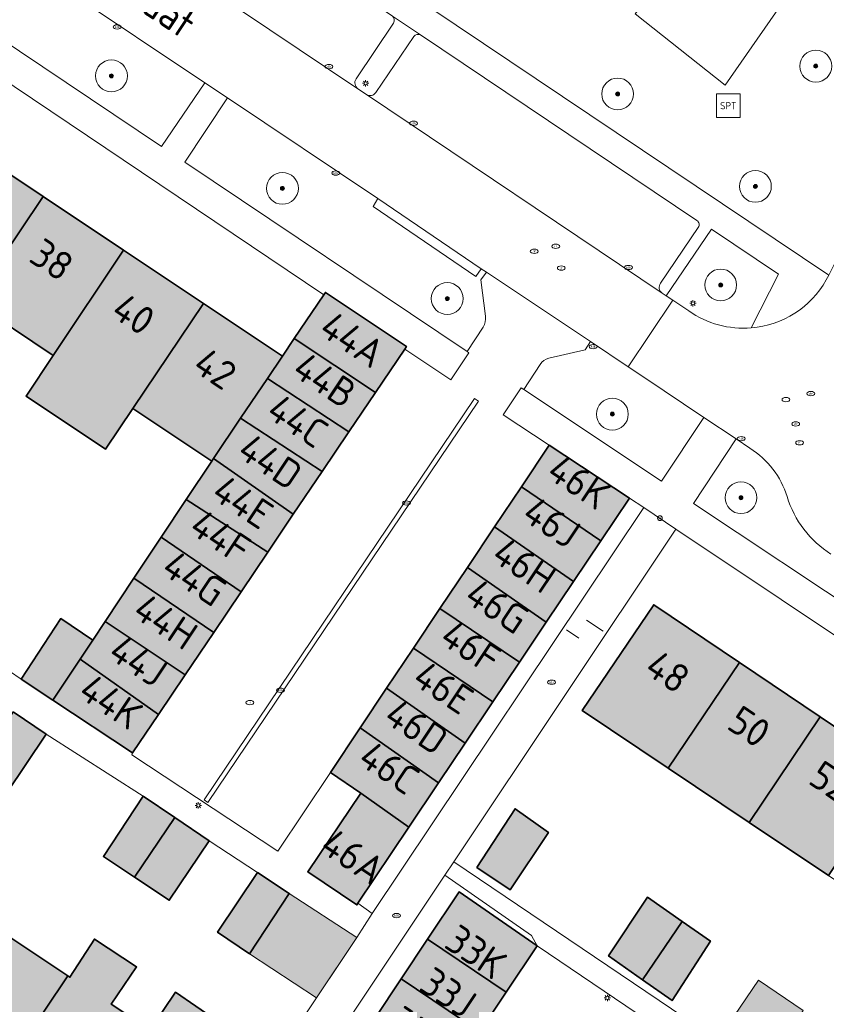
# Model space of a CAD drawing. Header units: metres. Extents: x 125349 to 128236, y 501602 to 503797.
# Tile 202 of 656: x 126637 to 126687, y 502048 to 502109. Entities that reach past the tile are written whole.
import ezdxf
from ezdxf.enums import TextEntityAlignment as Align

# ---------------------------------------------------------------- set-up
doc = ezdxf.new("R2010")
doc.units = ezdxf.units.M
doc.linetypes.add('IE-TERREINAFSCHEIDING-SO', pattern=[10, 8, -2])
doc.layers.get('0').update_dxf_attribs({"linetype": 'CONTINUOUS'})
for name, color, linetype, lineweight in [('B-WE-GR-BEPLANTING_CULTUUR_HEESTERS-GV', 90, 'CONTINUOUS', 18), ('B-WE-GR-BOOM-S-500', 90, 'CONTINUOUS', 18), ('B-WE-GR-GROENVOORZIENING-GV', 80, 'CONTINUOUS', 18), ('B-WE-IE-MEUBILAIR-S', 7, 'CONTINUOUS', 18), ('B-WE-IE-MEUBILAIR_WEGMEUBILAIR-S', 7, 'CONTINUOUS', 18), ('B-WE-IE-TERREINAFSCHEIDING-G', 210, 'IE-TERREINAFSCHEIDING-SO', 18), ('B-WE-OG-BEBOUWING-GV', 7, 'CONTINUOUS', 35), ('B-WE-OG-BEBOUWING-T18', 10, 'CONTINUOUS', 18), ('B-WE-OG-BEBOUWING_OVERBOUWING-GV', 7, 'CONTINUOUS', 18), ('B-WE-OG-TERREIN_BEGROEID-GV', 7, 'CONTINUOUS', 18), ('B-WE-OG-TERREIN_ERF-GV', 7, 'CONTINUOUS', 18), ('B-WE-OG-TOPOGRAFIE-T18', 10, 'CONTINUOUS', 18), ('B-WE-VH-OPENVERHARDING-GV', 90, 'CONTINUOUS', 18), ('B-WE-VH-OPENVERHARDING_BETONSTRAATSTEEN-GV', 90, 'CONTINUOUS', 18)]:
    doc.layers.add(name, color=color, linetype=linetype, lineweight=lineweight)
doc.layers.add('B-WE-OG-BEBOUWING-V', color=7, linetype='CONTINUOUS', lineweight=18, true_color=0xcc646e)
doc.layers.add('B-WE-OG-BEBOUWING_OVERBOUWING-V', color=7, linetype='CONTINUOUS', lineweight=18, true_color=0xcc646e)
doc.styles.add('NLCS-ISO', font='NLCS-ISO.ttf')
doc.styles.add('NLCS-ISO-M1000-T18', font='NLCS-ISO.ttf', dxfattribs={"height": 1.8})

# ---------------------------------------------------------------- blocks, each defined once
blk = doc.blocks.new('SIE-MEUBILAIR_PAAL_LICHTMAST-SO')
for points in [[(-0.62, 0), (-1, 0)], [(-0.71, 0.71), (-0.44, 0.44)], [(0, 1), (0, 0.62)], [(0.44, 0.44), (0.71, 0.71)], [(1, 0), (0.62, 0)], [(-0.71, -0.71), (-0.44, -0.44)], [(0, -0.62), (0, -1)], [(0.44, -0.44), (0.71, -0.71)]]:
    blk.add_lwpolyline(points)
blk.add_circle((0, 0), 0.5)
blk = doc.blocks.new('SIE-MEUBILAIR_PAAL_AFSLUITPAAL-SO')
blk.add_circle((0, 0), 0.75)
at = {"style": 'NLCS-ISO'}
blk.add_text('af', height=0.75, dxfattribs=at).set_placement((0, 0.05), align=Align.MIDDLE_CENTER)
blk = doc.blocks.new('SIE-MEUBILAIR_PUT_RIOOLPUT-SO')
blk.add_ellipse((0, 0), major_axis=(1.25, 0), ratio=0.54)
at = {"style": 'NLCS-ISO'}
blk.add_text('ri', height=0.75, dxfattribs=at).set_placement((-0.04, 0.07), align=Align.MIDDLE_CENTER)
blk = doc.blocks.new('SIE-MEUBILAIR_PUT_KOLK-SO')
blk.add_ellipse((0, 0), major_axis=(1.25, 0), ratio=0.54)
at = {"style": 'NLCS-ISO'}
blk.add_text('klk', height=0.75, dxfattribs=at).set_placement((0.03, 0), align=Align.MIDDLE_CENTER)
blk = doc.blocks.new('SIE-MEUBILAIR_PUT_DRAINAGEPUT-SO')
blk.add_ellipse((0, 0), major_axis=(1.25, 0), ratio=0.54)
at = {"style": 'NLCS-ISO'}
blk.add_text('dr', height=0.75, dxfattribs=at).set_placement((0.03, 0), align=Align.MIDDLE_CENTER)
blk = doc.blocks.new('SIE-WEG_SPEELTOESTEL-SO')
at = {"flags": 128}
blk.add_lwpolyline([(-3.75, -3.75), (3.75, -3.75), (3.75, 3.75), (-3.75, 3.75)], close=True, dxfattribs=at)
at = {"style": 'NLCS-ISO'}
blk.add_text('SPT', height=2.25, dxfattribs=at).set_placement((0, 0), align=Align.MIDDLE_CENTER)
blk = doc.blocks.new('SGR-BOOM_01-SO')
at = {"linetype": 'ByBlock', "lineweight": 18}
h = blk.add_hatch(color=0, dxfattribs=at)
h.dxf.hatch_style = 1
edge = h.paths.add_edge_path()
edge.add_arc((0, 0), 0.25, 0, 360)
at = {"color": 0, "linetype": 'ByBlock', "lineweight": 18}
for radius in [2, 0.25]:
    blk.add_circle((0, 0), radius, dxfattribs=at)

msp = doc.modelspace()

# ---------------------------------------------------------------- hatches: boundary and pattern name
at = {"layer": 'B-WE-OG-BEBOUWING-V'}
for points in [[(126637.994, 502098.366), (126632.855, 502101.792), (126628.403, 502095.178), (126633.535, 502091.759)], [(126637.994, 502098.366), (126633.535, 502091.759), (126638.618, 502088.373), (126643.035, 502095.005)], [(126643.631, 502085.033), (126648.082, 502091.64), (126643.035, 502095.005), (126638.618, 502088.373), (126636.909, 502085.808), (126641.91, 502082.477)], [(126653.78, 502089.431), (126658.889, 502086.045), (126660.731, 502088.778), (126660.84, 502088.94), (126655.739, 502092.338), (126655.641, 502092.193)], [(126652.088, 502086.917), (126653.041, 502088.334), (126648.082, 502091.64), (126643.631, 502085.033), (126648.595, 502081.726), (126648.708, 502081.894), (126650.409, 502084.422)], [(126652.088, 502086.917), (126657.224, 502083.573), (126658.889, 502086.045), (126653.78, 502089.431), (126653.041, 502088.334)], [(126655.534, 502081.065), (126657.224, 502083.573), (126652.088, 502086.917), (126650.409, 502084.422)], [(126655.534, 502081.065), (126650.409, 502084.422), (126648.708, 502081.894), (126653.723, 502078.378)], [(126669.825, 502082.726), (126668.076, 502080.111), (126673.062, 502076.701), (126674.865, 502079.393)], [(126648.595, 502081.726), (126646.983, 502079.303), (126652.12, 502075.999), (126653.723, 502078.378), (126648.708, 502081.894)], [(126671.348, 502074.144), (126673.062, 502076.701), (126668.076, 502080.111), (126666.383, 502077.581)], [(126650.434, 502073.497), (126652.12, 502075.999), (126646.983, 502079.303), (126645.406, 502076.933)], [(126671.348, 502074.144), (126666.383, 502077.581), (126664.675, 502075.027), (126669.637, 502071.59)], [(126650.434, 502073.497), (126645.406, 502076.933), (126643.688, 502074.351), (126648.718, 502070.95)], [(126667.946, 502069.067), (126669.637, 502071.59), (126664.675, 502075.027), (126662.947, 502072.444)], [(126646.918, 502068.278), (126648.718, 502070.95), (126643.688, 502074.351), (126641.885, 502071.642)], [(126667.946, 502069.067), (126662.947, 502072.444), (126661.279, 502069.951), (126666.277, 502066.575)], [(126677.304, 502062.412), (126681.79, 502069.055), (126676.398, 502072.691), (126671.902, 502066.033)], [(126640.308, 502069.273), (126641.101, 502070.464), (126639.101, 502071.813), (126636.603, 502068.009), (126638.59, 502066.69)], [(126640.308, 502069.273), (126645.233, 502065.778), (126646.918, 502068.278), (126641.885, 502071.642), (126641.101, 502070.464)], [(126666.277, 502066.575), (126661.279, 502069.951), (126659.593, 502067.43), (126664.531, 502063.969)], [(126640.308, 502069.273), (126638.59, 502066.69), (126643.605, 502063.361), (126645.233, 502065.778)], [(126677.304, 502062.412), (126682.398, 502058.997), (126686.876, 502065.626), (126681.79, 502069.055)], [(126659.593, 502067.43), (126657.924, 502064.936), (126662.86, 502061.476), (126664.531, 502063.969)], [(126636.092, 502065.94), (126633.585, 502062.167), (126635.657, 502060.787), (126638.164, 502064.535)], [(126686.876, 502065.626), (126682.398, 502058.997), (126687.399, 502055.645), (126691.841, 502062.278)], [(126660.989, 502058.684), (126662.86, 502061.476), (126657.924, 502064.936), (126656.054, 502062.14), (126657.96, 502060.831)], [(126644.279, 502060.65), (126641.772, 502056.853), (126643.734, 502055.546), (126646.265, 502059.304)], [(126660.989, 502058.684), (126657.96, 502060.831), (126654.632, 502055.887), (126657.721, 502053.806), (126657.788, 502053.906)], [(126643.734, 502055.546), (126645.916, 502054.093), (126648.423, 502057.841), (126646.265, 502059.304)], [(126665.269, 502056.157), (126667.365, 502054.752), (126669.773, 502058.35), (126667.676, 502059.855)], [(126651.469, 502055.834), (126648.961, 502052.086), (126650.958, 502050.731), (126653.466, 502054.529)], [(126662.173, 502051.648), (126667.114, 502048.306), (126669.06, 502051.222), (126664.158, 502054.62)], [(126678.188, 502052.764), (126676.014, 502054.285), (126673.556, 502050.588), (126675.699, 502049.08)], [(126639.544, 502049.329), (126634.555, 502052.66), (126630.098, 502046.16), (126635.138, 502042.789)], [(126678.188, 502052.764), (126675.699, 502049.08), (126677.55, 502047.778), (126679.958, 502051.526)], [(126639.544, 502049.329), (126635.138, 502042.789), (126640.305, 502039.333), (126644.752, 502045.925), (126644.714, 502045.95), (126642.264, 502047.55), (126643.862, 502049.902), (126641.212, 502051.652), (126639.663, 502049.249)], [(126665.449, 502045.811), (126667.114, 502048.306), (126662.173, 502051.648), (126660.507, 502049.154)], [(126665.449, 502045.811), (126660.507, 502049.154), (126658.841, 502046.659), (126663.784, 502043.316)], [(126644.714, 502045.95), (126644.752, 502045.925), (126640.305, 502039.333), (126645.52, 502035.845), (126649.916, 502042.452), (126651.493, 502044.752), (126648.864, 502046.554), (126646.313, 502048.303)]]:
    msp.add_hatch(color=256, dxfattribs=at).paths.add_polyline_path(points)
at = {"layer": 'B-WE-OG-BEBOUWING_OVERBOUWING-V'}
for points in [[(126653.466, 502054.529), (126650.958, 502050.731), (126655.176, 502047.946), (126657.715, 502051.745)], [(126685.796, 502047.162), (126682.994, 502049.062), (126680.69, 502045.664), (126683.492, 502043.764)]]:
    msp.add_hatch(color=256, dxfattribs=at).paths.add_polyline_path(points)

# ---------------------------------------------------------------- linework, layer by layer
at = {"layer": 'B-WE-GR-BEPLANTING_CULTUUR_HEESTERS-GV', "flags": 128}
for points in [[(126679.447, 502112.617), (126677.679, 502113.079), (126675.237, 502109.87), (126680.896, 502105.385), (126689.571, 502117.88), (126686.353, 502119.914), (126682.257, 502114.347)], [(126669.637, 502071.59), (126667.946, 502069.067), (126666.277, 502066.575), (126664.531, 502063.969), (126662.86, 502061.476), (126660.989, 502058.684), (126657.788, 502053.906), (126658.676, 502053.261), (126675.782, 502078.814), (126674.865, 502079.393), (126673.062, 502076.701), (126671.348, 502074.144)], [(126650.509, 502034.185), (126652.175, 502036.68), (126653.842, 502039.175), (126655.508, 502041.67), (126657.174, 502044.164), (126658.841, 502046.659), (126660.507, 502049.154), (126662.173, 502051.648), (126664.158, 502054.62), (126669.06, 502051.222), (126668.717, 502051.873), (126663.257, 502055.667), (126645.744, 502029.425), (126646.84, 502028.693), (126648.843, 502031.691)]]:
    msp.add_lwpolyline(points, close=True, dxfattribs=at)
at = {"layer": 'B-WE-GR-GROENVOORZIENING-GV', "flags": 128}
msp.add_lwpolyline([(126636.581, 502113.303), (126635.628, 502113.944), (126628.703, 502118.605), (126626.005, 502114.572), (126645.43, 502101.51), (126648.166, 502105.526), (126639.502, 502111.337), (126638.529, 502111.992)], close=True, dxfattribs=at)
for points in [[(126665.869, 502093.616), (126665.546, 502093.832), (126665.209, 502093.33), (126658.744, 502097.739), (126659.029, 502098.241), (126649.581, 502104.578), (126646.889, 502100.524), (126664.669, 502088.626)], [(126682.533, 502090.108), (126684.247, 502093.486), (126680.025, 502096.319), (126677.178, 502092.123), (126677.6, 502091.842)], [(126665.819, 502090.839), (126665.516, 502093.125), (126665.869, 502093.616)], [(126677.6, 502091.842), (126678.603, 502091.175)], [(126664.669, 502088.626), (126665.672, 502090.151)], [(126668.225, 502086.23), (126676.881, 502080.473), (126679.545, 502084.476), (126675.77, 502086.999), (126674.796, 502087.65), (126672.416, 502089.241)], [(126672.416, 502089.241), (126672.082, 502088.717), (126669.788, 502088.193)], [(126669.255, 502087.809), (126668.225, 502086.23)], [(126681.579, 502083.116), (126678.905, 502079.065), (126689.941, 502071.712), (126690.105, 502071.703), (126689.471, 502074.591), (126689.395, 502074.642), (126688.337, 502075.35)], [(126682.449, 502082.535), (126681.579, 502083.116)]]:
    msp.add_lwpolyline(points, dxfattribs=at)
at = {"layer": 'B-WE-GR-GROENVOORZIENING-GV'}
for points in [[(126665.672, 502090.151, 0.149707), (126665.819, 502090.839)], [(126678.603, 502091.175, 0.17525), (126682.533, 502090.108)], [(126669.788, 502088.193, 0.197658), (126669.255, 502087.809)], [(126684.789, 502079.488, 0.180603), (126682.449, 502082.535)], [(126687.548, 502075.879, -0.181526), (126684.789, 502079.488)]]:
    msp.add_lwpolyline(points, format="xyb", dxfattribs=at)
at = {"layer": 'B-WE-IE-TERREINAFSCHEIDING-G', "flags": 128}
for points in [[(126672.174, 502071.707), (126673.211, 502071.028)], [(126671.684, 502070.586), (126670.917, 502071.119)]]:
    msp.add_lwpolyline(points, dxfattribs=at)
at = {"layer": 'B-WE-OG-BEBOUWING-GV', "flags": 128}
for points in [[(126637.994, 502098.366), (126632.855, 502101.792), (126628.403, 502095.178), (126633.535, 502091.759)], [(126637.994, 502098.366), (126633.535, 502091.759), (126638.618, 502088.373), (126643.035, 502095.005)], [(126643.631, 502085.033), (126648.082, 502091.64), (126643.035, 502095.005), (126638.618, 502088.373), (126636.909, 502085.808), (126641.91, 502082.477)], [(126653.78, 502089.431), (126658.889, 502086.045), (126660.731, 502088.778), (126660.84, 502088.94), (126655.739, 502092.338), (126655.641, 502092.193)], [(126652.088, 502086.917), (126653.041, 502088.334), (126648.082, 502091.64), (126643.631, 502085.033), (126648.595, 502081.726), (126648.708, 502081.894), (126650.409, 502084.422)], [(126652.088, 502086.917), (126657.224, 502083.573), (126658.889, 502086.045), (126653.78, 502089.431), (126653.041, 502088.334)], [(126655.534, 502081.065), (126657.224, 502083.573), (126652.088, 502086.917), (126650.409, 502084.422)], [(126655.534, 502081.065), (126650.409, 502084.422), (126648.708, 502081.894), (126653.723, 502078.378)], [(126669.825, 502082.726), (126668.076, 502080.111), (126673.062, 502076.701), (126674.865, 502079.393)], [(126648.595, 502081.726), (126646.983, 502079.303), (126652.12, 502075.999), (126653.723, 502078.378), (126648.708, 502081.894)], [(126671.348, 502074.144), (126673.062, 502076.701), (126668.076, 502080.111), (126666.383, 502077.581)], [(126650.434, 502073.497), (126652.12, 502075.999), (126646.983, 502079.303), (126645.406, 502076.933)], [(126671.348, 502074.144), (126666.383, 502077.581), (126664.675, 502075.027), (126669.637, 502071.59)], [(126650.434, 502073.497), (126645.406, 502076.933), (126643.688, 502074.351), (126648.718, 502070.95)], [(126667.946, 502069.067), (126669.637, 502071.59), (126664.675, 502075.027), (126662.947, 502072.444)], [(126646.918, 502068.278), (126648.718, 502070.95), (126643.688, 502074.351), (126641.885, 502071.642)], [(126667.946, 502069.067), (126662.947, 502072.444), (126661.279, 502069.951), (126666.277, 502066.575)], [(126677.304, 502062.412), (126681.79, 502069.055), (126676.398, 502072.691), (126671.902, 502066.033)], [(126640.308, 502069.273), (126641.101, 502070.464), (126639.101, 502071.813), (126636.603, 502068.009), (126638.59, 502066.69)], [(126640.308, 502069.273), (126645.233, 502065.778), (126646.918, 502068.278), (126641.885, 502071.642), (126641.101, 502070.464)], [(126666.277, 502066.575), (126661.279, 502069.951), (126659.593, 502067.43), (126664.531, 502063.969)], [(126640.308, 502069.273), (126638.59, 502066.69), (126643.605, 502063.361), (126645.233, 502065.778)], [(126677.304, 502062.412), (126682.398, 502058.997), (126686.876, 502065.626), (126681.79, 502069.055)], [(126659.593, 502067.43), (126657.924, 502064.936), (126662.86, 502061.476), (126664.531, 502063.969)], [(126636.092, 502065.94), (126633.585, 502062.167), (126635.657, 502060.787), (126638.164, 502064.535)], [(126686.876, 502065.626), (126682.398, 502058.997), (126687.399, 502055.645), (126691.841, 502062.278)], [(126660.989, 502058.684), (126662.86, 502061.476), (126657.924, 502064.936), (126656.054, 502062.14), (126657.96, 502060.831)], [(126644.279, 502060.65), (126641.772, 502056.853), (126643.734, 502055.546), (126646.265, 502059.304)], [(126660.989, 502058.684), (126657.96, 502060.831), (126654.632, 502055.887), (126657.721, 502053.806), (126657.788, 502053.906)], [(126643.734, 502055.546), (126645.916, 502054.093), (126648.423, 502057.841), (126646.265, 502059.304)], [(126665.269, 502056.157), (126667.365, 502054.752), (126669.773, 502058.35), (126667.676, 502059.855)], [(126651.469, 502055.834), (126648.961, 502052.086), (126650.958, 502050.731), (126653.466, 502054.529)], [(126662.173, 502051.648), (126667.114, 502048.306), (126669.06, 502051.222), (126664.158, 502054.62)], [(126678.188, 502052.764), (126676.014, 502054.285), (126673.556, 502050.588), (126675.699, 502049.08)], [(126639.544, 502049.329), (126634.555, 502052.66), (126630.098, 502046.16), (126635.138, 502042.789)], [(126678.188, 502052.764), (126675.699, 502049.08), (126677.55, 502047.778), (126679.958, 502051.526)], [(126639.544, 502049.329), (126635.138, 502042.789), (126640.305, 502039.333), (126644.752, 502045.925), (126644.714, 502045.95), (126642.264, 502047.55), (126643.862, 502049.902), (126641.212, 502051.652), (126639.663, 502049.249)], [(126665.449, 502045.811), (126667.114, 502048.306), (126662.173, 502051.648), (126660.507, 502049.154)], [(126665.449, 502045.811), (126660.507, 502049.154), (126658.841, 502046.659), (126663.784, 502043.316)], [(126644.714, 502045.95), (126644.752, 502045.925), (126640.305, 502039.333), (126645.52, 502035.845), (126649.916, 502042.452), (126651.493, 502044.752), (126648.864, 502046.554), (126646.313, 502048.303)]]:
    msp.add_lwpolyline(points, close=True, dxfattribs=at)
at = {"layer": 'B-WE-OG-BEBOUWING_OVERBOUWING-GV', "flags": 128}
for points in [[(126653.466, 502054.529), (126650.958, 502050.731), (126655.176, 502047.946), (126657.715, 502051.745)], [(126685.796, 502047.162), (126682.994, 502049.062), (126680.69, 502045.664), (126683.492, 502043.764)]]:
    msp.add_lwpolyline(points, close=True, dxfattribs=at)
at = {"layer": 'B-WE-OG-TERREIN_BEGROEID-GV', "flags": 128}
msp.add_lwpolyline([(126642.238, 502123.746), (126687.403, 502093.419), (126687.954, 502094.523), (126688.561, 502095.739), (126688.054, 502095.999), (126694.975, 502109.712), (126695.52, 502109.439), (126695.864, 502110.045)], dxfattribs=at)
msp.add_lwpolyline([(126679.447, 502112.617), (126682.257, 502114.347), (126686.353, 502119.914), (126689.571, 502117.88), (126680.896, 502105.385), (126675.237, 502109.87), (126677.679, 502113.079)], close=True, dxfattribs=at)
at = {"layer": 'B-WE-OG-TERREIN_ERF-GV', "flags": 128}
for points in [[(126632.855, 502101.792), (126637.994, 502098.366), (126643.035, 502095.005), (126648.082, 502091.64), (126653.041, 502088.334), (126653.78, 502089.431), (126655.641, 502092.193), (126620.109, 502116.093)], [(126630.711, 502072.03), (126636.603, 502068.009), (126639.101, 502071.813), (126641.101, 502070.464), (126641.885, 502071.642), (126643.688, 502074.351), (126645.406, 502076.933), (126646.983, 502079.303), (126648.595, 502081.726), (126643.631, 502085.033), (126641.91, 502082.477), (126636.909, 502085.808), (126638.618, 502088.373), (126633.535, 502091.759)], [(126703.811, 502044.643), (126697.577, 502048.822), (126692.46, 502052.252), (126687.399, 502055.645), (126682.398, 502058.997), (126677.304, 502062.412), (126671.902, 502066.033), (126676.398, 502072.691), (126681.79, 502069.055), (126686.876, 502065.626), (126691.841, 502062.278), (126696.919, 502058.854), (126702.026, 502055.41), (126707.157, 502051.95), (126705.708, 502049.848), (126706.859, 502049.098), (126710.983, 502055.276), (126677.793, 502077.447), (126663.826, 502056.52), (126682.349, 502043.993)], [(126636.092, 502065.94), (126638.164, 502064.535), (126644.279, 502060.65), (126646.265, 502059.304), (126648.423, 502057.841), (126651.469, 502055.834), (126653.466, 502054.529), (126657.715, 502051.745), (126658.676, 502053.261), (126657.788, 502053.906), (126657.721, 502053.806), (126654.632, 502055.887), (126657.96, 502060.831), (126656.054, 502062.14), (126652.739, 502057.179), (126643.556, 502063.244), (126643.605, 502063.361), (126638.59, 502066.69), (126636.603, 502068.009), (126630.711, 502072.03)], [(126621.878, 502045.365), (126643.707, 502030.786), (126657.715, 502051.745), (126653.466, 502054.529), (126650.958, 502050.731), (126648.961, 502052.086), (126651.469, 502055.834), (126648.423, 502057.841), (126645.916, 502054.093), (126643.734, 502055.546), (126641.772, 502056.853), (126644.279, 502060.65), (126638.164, 502064.535), (126635.657, 502060.787)], [(126682.349, 502043.993), (126663.826, 502056.52), (126663.257, 502055.667), (126668.717, 502051.873), (126669.06, 502051.222), (126678.149, 502045.091)]]:
    msp.add_lwpolyline(points, dxfattribs=at)
for points in [[(126619.922, 502052.966), (126614.661, 502056.485), (126619.007, 502063.043), (126624.318, 502059.496), (126629.327, 502056.152), (126634.555, 502052.66), (126639.544, 502049.329), (126639.663, 502049.249), (126641.212, 502051.652), (126643.862, 502049.902), (126642.264, 502047.55), (126644.714, 502045.95), (126646.313, 502048.303), (126648.864, 502046.554), (126651.493, 502044.752), (126649.916, 502042.452), (126645.52, 502035.845), (126640.305, 502039.333), (126635.138, 502042.789), (126630.098, 502046.16), (126624.894, 502049.64)], [(126665.269, 502056.157), (126667.676, 502059.855), (126669.773, 502058.35), (126667.365, 502054.752)], [(126678.188, 502052.764), (126679.958, 502051.526), (126677.55, 502047.778), (126675.699, 502049.08), (126673.556, 502050.588), (126676.014, 502054.285)]]:
    msp.add_lwpolyline(points, close=True, dxfattribs=at)
at = {"layer": 'B-WE-VH-OPENVERHARDING-GV', "flags": 128}
for points in [[(126687.254, 502093.121), (126687.403, 502093.419), (126642.238, 502123.746), (126636.996, 502127.26), (126622.436, 502137.022), (126619.803, 502138.787)], [(126633.384, 502121.552), (126636.516, 502119.445), (126639.337, 502123.65), (126645.468, 502119.524), (126646.324, 502118.954), (126646.287, 502118.9), (126659.964, 502109.717), (126661.718, 502108.537)], [(126642.948, 502115.117), (126657.79, 502105.154)], [(126661.718, 502108.537), (126659.964, 502109.717)], [(126657.667, 502105.768), (126660.033, 502109.286)], [(126661.305, 502108.445), (126658.915, 502104.91)], [(126679.111, 502096.855), (126661.718, 502108.537)], [(126657.79, 502105.154), (126658.33, 502104.788)], [(126658.33, 502104.788), (126676.929, 502092.289)], [(126676.819, 502092.925), (126679.19, 502096.426)], [(126676.929, 502092.289), (126677.178, 502092.123), (126680.025, 502096.319), (126684.247, 502093.486), (126682.533, 502090.108)], [(126678.603, 502091.175), (126677.6, 502091.842), (126674.796, 502087.65), (126675.77, 502086.999), (126679.545, 502084.476), (126681.579, 502083.116)], [(126734.841, 502044.252), (126725.897, 502050.246), (126723.033, 502049.669), (126690.105, 502071.703), (126689.941, 502071.712), (126678.905, 502079.065), (126681.579, 502083.116), (126679.545, 502084.476), (126676.881, 502080.473), (126668.225, 502086.23), (126668.053, 502086.344), (126666.916, 502084.63), (126669.825, 502082.726), (126674.865, 502079.393), (126675.782, 502078.814), (126677.793, 502077.447), (126710.983, 502055.276), (126711.79, 502054.737), (126733.619, 502040.155), (126735.918, 502038.794), (126740.983, 502035.415), (126742.44, 502037.579), (126754.103, 502054.997)], [(126681.579, 502083.116), (126682.449, 502082.535)]]:
    msp.add_lwpolyline(points, dxfattribs=at)
for points in [[(126595.983, 502132.232), (126618.132, 502117.419), (126620.109, 502116.093), (126655.641, 502092.193), (126655.739, 502092.338), (126660.84, 502088.94), (126660.731, 502088.778), (126663.623, 502086.843), (126664.768, 502088.536), (126664.669, 502088.626), (126646.889, 502100.524), (126649.581, 502104.578), (126648.166, 502105.526), (126645.43, 502101.51), (126626.005, 502114.572), (126628.703, 502118.605), (126622.72, 502122.631), (126620.775, 502119.746), (126618.82, 502119.378), (126593.886, 502136.095), (126592.787, 502134.37), (126595.234, 502132.733)], [(126665.546, 502093.832), (126659.029, 502098.241), (126658.744, 502097.739), (126665.209, 502093.33)]]:
    msp.add_lwpolyline(points, close=True, dxfattribs=at)
at = {"layer": 'B-WE-VH-OPENVERHARDING-GV'}
for points in [[(126659.964, 502109.717, -0.36422), (126660.033, 502109.286)], [(126661.718, 502108.537, 0.392722), (126661.305, 502108.445)], [(126657.79, 502105.154, -0.408706), (126657.667, 502105.768)], [(126658.33, 502104.788, 0.396792), (126658.915, 502104.91)], [(126679.111, 502096.855, -0.464017), (126679.19, 502096.426)], [(126676.819, 502092.925, 0.399389), (126676.929, 502092.289)], [(126682.533, 502090.108, 0.248007), (126687.254, 502093.121)], [(126682.533, 502090.108, -0.17525), (126678.603, 502091.175)], [(126682.449, 502082.535, -0.180603), (126684.789, 502079.488)], [(126684.789, 502079.488, 0.181526), (126687.548, 502075.879)]]:
    msp.add_lwpolyline(points, format="xyb", dxfattribs=at)
at = {"layer": 'B-WE-VH-OPENVERHARDING_BETONSTRAATSTEEN-GV', "flags": 128}
for points in [[(126659.029, 502098.241), (126665.546, 502093.832), (126665.869, 502093.616), (126672.416, 502089.241), (126674.796, 502087.65), (126677.6, 502091.842), (126677.178, 502092.123), (126676.929, 502092.289), (126658.33, 502104.788), (126657.79, 502105.154), (126642.948, 502115.117), (126642.653, 502115.315), (126642.33, 502115.533), (126639.502, 502111.337), (126648.166, 502105.526), (126649.581, 502104.578)], [(126648.353, 502060.253), (126665.366, 502085.501), (126665.121, 502085.668), (126648.108, 502060.42)], [(126648.353, 502060.253), (126648.108, 502060.42), (126665.121, 502085.668), (126665.366, 502085.501)], [(126643.707, 502030.786), (126645.744, 502029.425), (126663.257, 502055.667), (126663.826, 502056.52), (126677.793, 502077.447), (126675.782, 502078.814), (126658.676, 502053.261), (126657.715, 502051.745)]]:
    msp.add_lwpolyline(points, close=True, dxfattribs=at)
for points in [[(126665.869, 502093.616), (126665.516, 502093.125), (126665.819, 502090.839)], [(126669.788, 502088.193), (126672.082, 502088.717), (126672.416, 502089.241), (126665.869, 502093.616)], [(126665.672, 502090.151), (126664.669, 502088.626), (126664.768, 502088.536), (126663.623, 502086.843), (126660.731, 502088.778), (126658.889, 502086.045), (126657.224, 502083.573), (126655.534, 502081.065), (126653.723, 502078.378), (126652.12, 502075.999), (126650.434, 502073.497), (126648.718, 502070.95), (126646.918, 502068.278), (126645.233, 502065.778), (126643.605, 502063.361), (126643.556, 502063.244), (126652.739, 502057.179), (126656.054, 502062.14), (126657.924, 502064.936), (126659.593, 502067.43), (126661.279, 502069.951), (126662.947, 502072.444), (126664.675, 502075.027), (126666.383, 502077.581), (126668.076, 502080.111), (126669.825, 502082.726)], [(126668.225, 502086.23), (126669.255, 502087.809)], [(126669.825, 502082.726), (126666.916, 502084.63), (126668.053, 502086.344), (126668.225, 502086.23)], [(126660.984, 502019.358), (126662.89, 502022.216), (126664.555, 502024.712), (126666.22, 502027.208), (126667.884, 502029.703), (126669.549, 502032.199), (126671.214, 502034.695), (126672.879, 502037.19), (126674.544, 502039.686), (126676.208, 502042.182), (126678.149, 502045.091), (126669.06, 502051.222), (126667.114, 502048.306), (126665.449, 502045.811), (126663.784, 502043.316), (126662.118, 502040.82), (126660.454, 502038.326), (126658.788, 502035.83), (126657.123, 502033.335), (126655.458, 502030.84), (126653.792, 502028.344), (126651.877, 502025.476)]]:
    msp.add_lwpolyline(points, dxfattribs=at)
at = {"layer": 'B-WE-VH-OPENVERHARDING_BETONSTRAATSTEEN-GV'}
for points in [[(126665.819, 502090.839, -0.149707), (126665.672, 502090.151)], [(126669.255, 502087.809, -0.197658), (126669.788, 502088.193)]]:
    msp.add_lwpolyline(points, format="xyb", dxfattribs=at)

# ---------------------------------------------------------------- block references
at = {"layer": 'B-WE-GR-BOOM-S-500', "xscale": 0.5, "yscale": 0.5, "zscale": 0.5}
for p in [(126686.594, 502106.575), (126642.281, 502105.964), (126674.123, 502104.825), (126653.039, 502098.885), (126682.795, 502099.008), (126680.61, 502092.811), (126663.404, 502091.953), (126673.796, 502084.679), (126681.887, 502079.422)]:
    msp.add_blockref('SGR-BOOM_01-SO', p, dxfattribs=at)
at = {"layer": 'B-WE-IE-MEUBILAIR-S', "xscale": 0.2, "yscale": 0.2, "zscale": 0.2}
for name, p in [('SIE-MEUBILAIR_PUT_KOLK-SO', (126642.639, 502109.044)), ('SIE-MEUBILAIR_PUT_KOLK-SO', (126655.961, 502106.545)), ('SIE-MEUBILAIR_PAAL_LICHTMAST-SO', (126658.272, 502105.495)), ('SIE-MEUBILAIR_PUT_KOLK-SO', (126661.287, 502102.986)), ('SIE-MEUBILAIR_PUT_KOLK-SO', (126656.389, 502099.843)), ('SIE-MEUBILAIR_PUT_RIOOLPUT-SO', (126670.234, 502095.24)), ('SIE-MEUBILAIR_PUT_DRAINAGEPUT-SO', (126668.883, 502094.926)), ('SIE-MEUBILAIR_PUT_DRAINAGEPUT-SO', (126670.583, 502093.872)), ('SIE-MEUBILAIR_PUT_KOLK-SO', (126674.802, 502093.907)), ('SIE-MEUBILAIR_PAAL_LICHTMAST-SO', (126678.866, 502091.654)), ('SIE-MEUBILAIR_PUT_KOLK-SO', (126672.583, 502088.926)), ('SIE-MEUBILAIR_PUT_DRAINAGEPUT-SO', (126686.282, 502085.973)), ('SIE-MEUBILAIR_PUT_RIOOLPUT-SO', (126684.717, 502085.593)), ('SIE-MEUBILAIR_PUT_DRAINAGEPUT-SO', (126685.328, 502084.067)), ('SIE-MEUBILAIR_PUT_KOLK-SO', (126681.902, 502083.138)), ('SIE-MEUBILAIR_PUT_RIOOLPUT-SO', (126685.577, 502082.875)), ('SIE-MEUBILAIR_PUT_KOLK-SO', (126660.838, 502079.088)), ('SIE-MEUBILAIR_PAAL_AFSLUITPAAL-SO', (126676.788, 502078.136)), ('SIE-MEUBILAIR_PUT_KOLK-SO', (126669.973, 502067.816)), ('SIE-MEUBILAIR_PUT_KOLK-SO', (126652.908, 502067.304)), ('SIE-MEUBILAIR_PUT_RIOOLPUT-SO', (126650.993, 502066.534)), ('SIE-MEUBILAIR_PAAL_LICHTMAST-SO', (126647.745, 502060.059)), ('SIE-MEUBILAIR_PUT_KOLK-SO', (126660.213, 502053.128)), ('SIE-MEUBILAIR_PAAL_LICHTMAST-SO', (126673.479, 502047.95))]:
    msp.add_blockref(name, p, dxfattribs=at)
at = {"layer": 'B-WE-IE-MEUBILAIR_WEGMEUBILAIR-S', "xscale": 0.2, "yscale": 0.2, "zscale": 0.2}
msp.add_blockref('SIE-WEG_SPEELTOESTEL-SO', (126681.086, 502104.086), dxfattribs=at)

# ---------------------------------------------------------------- texts
at = {"layer": 'B-WE-OG-BEBOUWING-T18', "style": 'NLCS-ISO-M1000-T18'}
for s, rotation, p in [('38', 326.3, (126638.54, 502094.396)), ('40', 326.3, (126643.675, 502090.973)), ('44A', 326.4, (126657.446, 502089.382)), ('42', 326.3, (126648.809, 502087.55)), ('44B', 326.3, (126655.722, 502086.824)), ('44C', 326.3, (126653.999, 502084.266)), ('44D', 326.3, (126652.275, 502081.708)), ('46K', 326.3, (126671.688, 502080.417)), ('44E', 326.3, (126650.552, 502079.15)), ('46J', 326.3, (126669.985, 502077.871)), ('44F', 326.3, (126649.142, 502076.985)), ('46H', 326.3, (126668.26, 502075.177)), ('44G', 326.3, (126647.497, 502074.348)), ('46G', 326.4, (126666.536, 502072.599)), ('44H', 326.3, (126645.695, 502071.633)), ('46F', 326.3, (126664.888, 502070.059)), ('44J', 326.3, (126643.971, 502069.154)), ('48', 326, (126677.284, 502068.475)), ('46E', 326.3, (126663.163, 502067.481)), ('44K', 326.3, (126642.248, 502066.596)), ('46D', 326.3, (126661.477, 502065.019)), ('50', 326, (126682.411, 502065.018)), ('46C', 326.3, (126659.752, 502062.441)), ('52', 326, (126687.537, 502061.562)), ('46A', 326.3, (126657.477, 502056.854)), ('33K', 326.2, (126665.223, 502050.852)), ('33J', 326.3, (126663.486, 502048.283)), ('33H', 326.2, (126661.748, 502045.715))]:
    msp.add_text(s, height=1.8, rotation=rotation, dxfattribs=at).set_placement(p, align=Align.MIDDLE)
at = {"layer": 'B-WE-OG-TOPOGRAFIE-T18', "style": 'NLCS-ISO-M1000-T18'}
msp.add_text('J.P. Grootstraat', height=1.8, rotation=326.5, dxfattribs=at).set_placement((126640.3, 502113.615), align=Align.MIDDLE)

doc.saveas('drawing.dxf')
